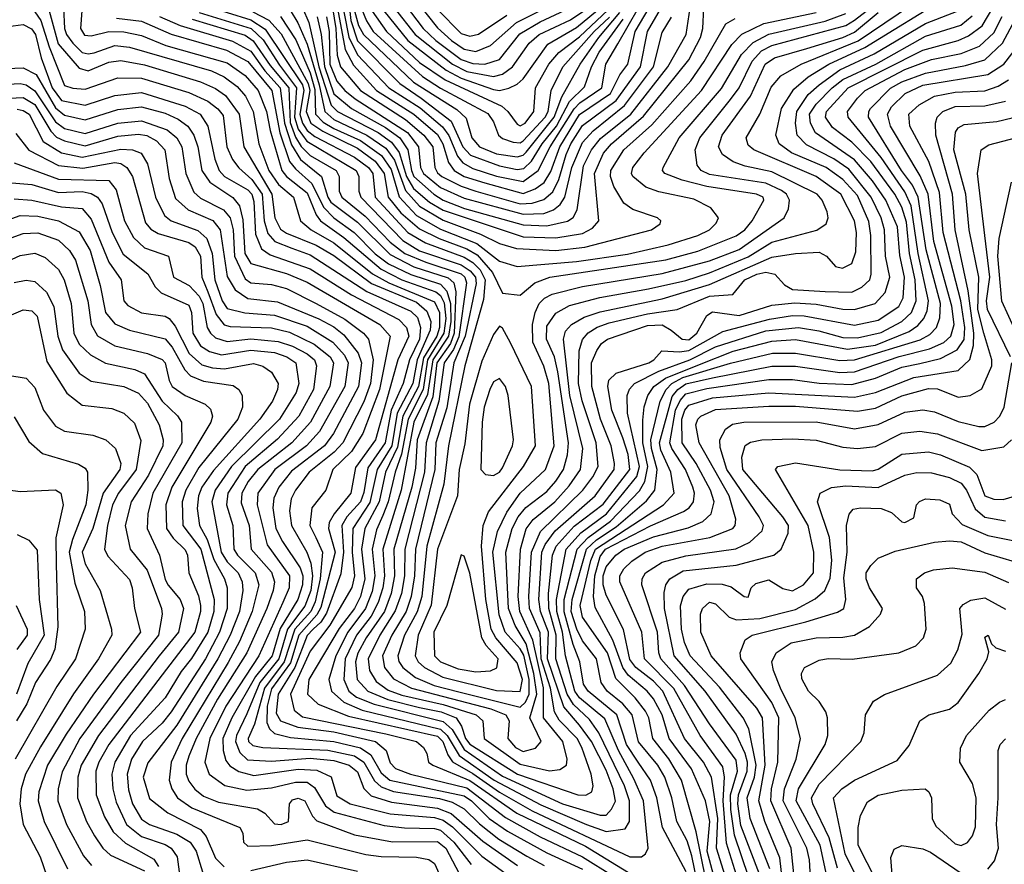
# Model space of a CAD drawing. Extents: x 501367 to 657802, y 482273 to 547541.
# Tile 290 of 656: x 590484 to 593811, y 501040 to 503895. Entities that reach past the tile are written whole.
import ezdxf

# ---------------------------------------------------------------- set-up
doc = ezdxf.new("R2010")
doc.units = 0

msp = doc.modelspace()

# ---------------------------------------------------------------- linework, layer by layer
at = {"layer": '0CON20XD'}
for points in [[(591588.5, 504015), (591602.4, 503892.4), (591625, 503823.1), (591768.6, 503678.6), (591839.8, 503629.8), (591942, 503552), (591980.6, 503465), (592007.1, 503437.1), (592105, 503400.5), (592165, 503388.4), (592187.6, 503392.4), (592212.9, 503417.1), (592249.3, 503475), (592297.7, 503535), (592341.5, 503618.5), (592392.1, 503667.9), (592415.6, 503735.6), (592441.5, 503785), (592523.1, 503896.9)], [(590955.8, 503905.8), (591025.5, 503875.5), (591202.3, 503822.3), (591265, 503788.9), (591311.8, 503721.9), (591363.7, 503665), (591378.3, 503545), (591401.6, 503471.6), (591432.2, 503422.2), (591502.9, 503365), (591524.3, 503295), (591535, 503277.8), (591625, 503210.5), (591735, 503101.2), (591815, 503059.6), (591931.8, 503021.8), (591950.2, 503005), (591957.9, 502975), (591952.2, 502835), (591939.7, 502800.3), (591893.2, 502735), (591879.9, 502620.1), (591827, 502475), (591821, 502379), (591808.3, 502315), (591747.7, 502105), (591749.6, 502015), (591739, 501955), (591715.8, 501895), (591654.1, 501805), (591626.2, 501753.8), (591618.2, 501725), (591623.8, 501665), (591660, 501625), (591727.1, 501597.1), (591835, 501570.4), (591908.1, 501555), (591958, 501535), (591977, 501507), (591989.8, 501465), (592005, 501446.4), (592165.2, 501345), (592369.2, 501275), (592396.1, 501273.9), (592416.5, 501285), (592421.8, 501305), (592414.8, 501345.2), (592383.5, 501435), (592366.8, 501465), (592306.8, 501526.9), (592290.5, 501555), (592277.7, 501635), (592246.1, 501735), (592242, 501822), (592206.3, 501905), (592203.5, 501945), (592212.9, 502095), (592243.1, 502165), (592386.7, 502305), (592420.5, 502349.5), (592438.5, 502385), (592431.6, 502465), (592383.7, 502606.3), (592371.8, 502665), (592374.5, 502775.5), (592385.8, 502814.2), (592404.1, 502835.9), (592434.6, 502855.4), (592475, 502870.6), (592605, 502901.2), (592704.9, 502915.1), (592815, 502960.7), (592893.5, 502966.5), (592933.8, 503015), (592975, 503034.9), (593005, 503041.6), (593034.8, 503035), (593068.1, 502998.1), (593095, 502983), (593205, 502976.4), (593295.7, 502974.3), (593329.5, 502990.5), (593356.1, 503015), (593361, 503035), (593359.9, 503165), (593352.8, 503212.8), (593315, 503300.9), (593265, 503354.9), (593208.4, 503395), (593091.7, 503445), (593050.2, 503475), (593038.3, 503505), (593057.6, 503595), (593100, 503660), (593147.9, 503702.1), (593218.3, 503745), (593339.3, 503800.7), (593622.6, 503975)], [(591105, 503944.3), (591265, 503894.6), (591313.1, 503863.1), (591438.7, 503675), (591443.3, 503655), (591430.2, 503575), (591439.3, 503545), (591455, 503519.9), (591480.4, 503500.4), (591615, 503430.2), (591662, 503395), (591677, 503375), (591684.6, 503295), (591795.6, 503175.6), (591855, 503140.6), (591985, 503092.5), (592015, 503074.2), (592039.1, 503049.1), (592056.7, 503015), (592051, 502949), (591987.4, 502725), (591932.2, 502455), (591917, 502325), (591859.8, 502115), (591842.5, 501945), (591826.7, 501893.3), (591784, 501815), (591761.2, 501745), (591765.1, 501725.1), (591777.9, 501705), (591821, 501671), (591884.7, 501645), (591967, 501623), (592175, 501571.7), (592192.4, 501587.6), (592205, 501615.1), (592205.7, 501665), (592186.6, 501746.6), (592175, 501768.4), (592124.4, 501825), (592103.7, 501883.7), (592082.7, 502095), (592098.7, 502165), (592129.3, 502230.7), (592175, 502294.1), (592260.4, 502375), (592289.6, 502455), (592271.1, 502665), (592255, 502723.8), (592217.1, 502805), (592215.9, 502865), (592224.9, 502905), (592239.3, 502935), (592256.8, 502953.2), (592282.5, 502967.5), (592385, 502992.7), (592655, 503037.1), (592815, 503079.9), (592915, 503118.4), (593066.9, 503225), (593081.7, 503255), (593084.8, 503285), (593075.2, 503305), (593057.9, 503317.8), (593005, 503342.8), (592815, 503372), (592786.6, 503385), (592773, 503403), (592766.3, 503455), (592781.7, 503495), (592885.2, 503624.8), (592915.3, 503664.7), (592958.2, 503755), (592990.7, 503789.3), (593025, 503808), (593275, 503875.5), (593305, 503892.7), (593412.3, 503977.7)], [(591550.3, 503970.3), (591583.7, 503793.7), (591611.1, 503741.1), (591689.5, 503655), (591815.2, 503575.2), (591895, 503506.9), (591913.9, 503475), (591932.3, 503412.3), (591951.2, 503385), (591985, 503365.3), (592055, 503342.9), (592185, 503307.3), (592225, 503322.8), (592255.5, 503344.5), (592278.5, 503381.5), (592308.3, 503465), (592375, 503574.6), (592480.3, 503645), (592511.9, 503708.1), (592538.7, 503745), (592563.9, 503855), (592611.1, 503935)], [(591562.8, 504002.8), (591595.9, 503835.9), (591625, 503775.6), (591730.8, 503665), (591836.4, 503596.4), (591912.5, 503532.5), (591933.2, 503503.2), (591962.9, 503433), (591981.2, 503411.2), (592015, 503392), (592095, 503366.1), (592185, 503348.2), (592235.2, 503384.8), (592275.9, 503465), (592356.7, 503593.3), (592376.1, 503613.9), (592451.2, 503665), (592464, 503745), (592505, 503813.1), (592574.1, 503935)], [(591066.1, 503896.1), (591245, 503842.2), (591273, 503823), (591329.6, 503739.6), (591392.6, 503665), (591397.4, 503547.4), (591415, 503497.2), (591435, 503465.8), (591465, 503436.1), (591552.8, 503385), (591563.5, 503365), (591563.5, 503315), (591572.5, 503295), (591650.8, 503230.8), (591735, 503143.1), (591785.2, 503105), (591855.6, 503075.6), (591975, 503035.4), (591988.1, 503025), (591993.6, 503005), (591967.1, 502822.9), (591949.7, 502780.3), (591917.5, 502735), (591899.9, 502605), (591856.9, 502465), (591851.9, 502365), (591785.1, 502105), (591784.1, 502015), (591773.5, 501955), (591752.9, 501897.1), (591700.1, 501815), (591661.6, 501735), (591665.9, 501695), (591688.4, 501658.4), (591729.2, 501629.2), (591775, 501612.1), (591915, 501580), (592026.4, 501545), (592048.6, 501525), (592053.2, 501465), (592175, 501378.2), (592273.8, 501356.2), (592309.3, 501360.7), (592331.5, 501375), (592334, 501396), (592319.2, 501455), (592253.1, 501535), (592253.5, 501636.5), (592217.2, 501797.2), (592173.8, 501895), (592168, 501945), (592175.8, 502105), (592195.5, 502174.5), (592218.4, 502205), (592291.9, 502265), (592340.7, 502319.3), (592378.6, 502375), (592386.3, 502445), (592342.9, 502625), (592320.7, 502815), (592328, 502842), (592347.8, 502865), (592390.6, 502889.4), (592445, 502907.7), (592655, 502951.8), (592815, 502999.6), (593025, 503092.3), (593105, 503104.7), (593185, 503108.8), (593210, 503095), (593240.4, 503060.4), (593264.5, 503054.5), (593295, 503070.4), (593309.4, 503110.6), (593311, 503175), (593304.6, 503215), (593258.1, 503305), (593175, 503364.6), (592963.8, 503455), (592945, 503470.5), (592938.4, 503495), (592985, 503575.4), (593023, 503667), (593055.3, 503705), (593124.2, 503745), (593316.5, 503823.5), (593497.3, 503945)], [(591714.1, 503925), (591795.3, 503825), (591924.6, 503724.6), (591975, 503696.7), (592085, 503658.7), (592105, 503655.6), (592136.2, 503663.8), (592165, 503677.4), (592184.7, 503695.3), (592267.7, 503812.3), (592365, 503868.7), (592455, 503943)], [(591786.2, 503945), (591847.1, 503865), (591889.7, 503825), (591975, 503760.7), (592015, 503746.6), (592055.7, 503744.3), (592105, 503759.8), (592173.5, 503846.5), (592242.4, 503887.6), (592344.1, 503935)], [(591829.7, 503949.7), (591895, 503867.2), (591943, 503825), (591985, 503794.9), (592025, 503787.8), (592075, 503807.9), (592162.8, 503885), (592295, 503952.2)], [(592446.6, 503493.4), (592548.8, 503575), (592674.1, 503735), (592735.2, 503845), (592752.5, 503957.5)], [(593741, 502835), (593720.8, 502915), (593724.9, 503025), (593691.9, 503185), (593680.8, 503305), (593640.4, 503455), (593645.7, 503514.3), (593655, 503529.7), (593675, 503541), (593785, 503551), (593836.9, 503563.1), (593876.5, 503583.5), (593925, 503627.5), (593983.5, 503725), (594067.2, 503942.8)], [(590535, 503921), (590555, 503892.4), (590582.8, 503802.8), (590635, 503672.8), (590663.2, 503663.2), (590705, 503660), (590815, 503698.2), (590895, 503697.5), (591055, 503649.1), (591119.1, 503619.1), (591153.4, 503593.4), (591171, 503571), (591183.3, 503465), (591202.2, 503422.2), (591223.7, 503393.7), (591268.2, 503355), (591302.5, 503305), (591309.7, 503215), (591321.9, 503171.9), (591345.6, 503145.6), (591402.7, 503122.7), (591465, 503100.5), (591656.5, 502976.5), (591805, 502910.2), (591827.7, 502887.7), (591838.5, 502855), (591834.1, 502815), (591800.3, 502745), (591779.9, 502665), (591739.1, 502575), (591718.8, 502465), (591659.6, 502380.4), (591646.3, 502296.3), (591634.7, 502265), (591589.3, 502215), (591571.8, 502185), (591578.1, 502095), (591568.4, 502021.5), (591520.8, 501889.2), (591501, 501859), (591475.3, 501835), (591455, 501813.9), (591413.8, 501705), (591357, 501615), (591350.7, 501550.7), (591365.4, 501525.4), (591423.4, 501503.4), (591545, 501487.6), (591685.9, 501455), (591722.4, 501425), (591735, 501382.8), (591753.9, 501363.9), (591804.6, 501344.6), (591995, 501299.1), (592125, 501198.6), (592242.6, 501132.6), (592385, 501065.3), (592490.2, 501000.2)], [(590583.2, 503925), (590613.2, 503813.2), (590685, 503731), (590715, 503722), (590785, 503751.1), (590825, 503757.3), (590905, 503742.7), (591095, 503684.4), (591145, 503662.3), (591178.6, 503638.6), (591225.7, 503575), (591240.9, 503465), (591336.1, 503305), (591345.4, 503225), (591365, 503187.2), (591385, 503172.9), (591485, 503132.9), (591545, 503097.3), (591672.9, 503002.9), (591825, 502940.2), (591859.6, 502909.6), (591872.4, 502875), (591870.7, 502845), (591827, 502745), (591812.5, 502665), (591759.6, 502565), (591741, 502455), (591691.2, 502375), (591666.6, 502263.4), (591609, 502175), (591606.8, 502095), (591615.1, 502015), (591605.6, 501975.6), (591531.3, 501848.7), (591465, 501760.4), (591398.5, 501615), (591411.6, 501561.6), (591439.1, 501539.1), (591721, 501481), (591824.6, 501455), (591848, 501435), (591859.6, 501415), (591865.4, 501385), (591879.2, 501375), (592005, 501323.6), (592163.5, 501213.5), (592395, 501101.3), (592625, 500960.4)], [(590631.6, 503935), (590634.6, 503865), (590642.1, 503845), (590662.6, 503815), (590695, 503783.8), (590715, 503779.2), (590735, 503782.7), (590805, 503807.9), (590855, 503802.3), (591131.7, 503721.7), (591175, 503702.1), (591219, 503669), (591246.4, 503636.4), (591273, 503585), (591291.4, 503475), (591325.9, 503385), (591358, 503338), (591408.4, 503295), (591432, 503215), (591468.1, 503185), (591545, 503140.5), (591676.3, 503036.3), (591730.8, 503005), (591885, 502941.3), (591902.4, 502905), (591902.1, 502855), (591893, 502825), (591847.6, 502752.4), (591831.7, 502655), (591778, 502555), (591759.8, 502450.2), (591719.8, 502365), (591698.2, 502265), (591649.5, 502175), (591638.6, 502105), (591650.3, 502005), (591635.6, 501945), (591615, 501904.9), (591562.9, 501837), (591461, 501665), (591455.6, 501615), (591491.6, 501581.6), (591595, 501540.5), (591895, 501473.3), (591913, 501455), (591929.9, 501409.9), (591946.4, 501386.4), (592015, 501347), (592105, 501283.7), (592215, 501221.2), (592545, 501065.2), (592585, 501065.9), (592597.9, 501075), (592607.4, 501095), (592591.8, 501255), (592559.4, 501329.4), (592506.7, 501425), (592461.3, 501531.3), (592375, 501602.4), (592359.8, 501625), (592328, 501745), (592318.3, 501825), (592299.1, 501895), (592297.3, 501935), (592330.6, 502105), (592379.9, 502160.1), (592466.9, 502225), (592568.7, 502351.3), (592577.5, 502385), (592537.8, 502565), (592536.7, 502625), (592544.4, 502645.6), (592561, 502665), (592643, 502707), (592748, 502745), (592835, 502788.9), (593005, 502842.8), (593115, 502854.5), (593183.6, 502843.6), (593265, 502820.7), (593315, 502819.4), (593395, 502837.1), (593464.8, 502875.2), (593496.8, 502905), (593513.2, 502945), (593509.2, 503015), (593489.9, 503105), (593480, 503210), (593465, 503261.5), (593440.8, 503305), (593359.3, 503415), (593295, 503480.9), (593230.3, 503530.3), (593206.8, 503565), (593209.5, 503585), (593283.1, 503665), (593535, 503792.2), (593655, 503824), (593690.2, 503839.8), (593735.4, 503874.6), (593772.4, 503935)], [(590693.3, 503925), (590689.2, 503865), (590702.9, 503843), (590725, 503840.6), (590785, 503855.4), (590835, 503854), (590895, 503840.9), (590977.9, 503807.9), (591185, 503749.2), (591245, 503706.6), (591289, 503655), (591317, 503585), (591330, 503520), (591369.1, 503385), (591385.7, 503365), (591455, 503309.7), (591485.1, 503235.1), (591500.4, 503215), (591578.8, 503158.8), (591705, 503051.8), (591775, 503015.5), (591889.4, 502975), (591905, 502962.9), (591917.9, 502937.9), (591923.3, 502885), (591917.1, 502835), (591862.1, 502745), (591847.3, 502645), (591796, 502545), (591773.9, 502426.1), (591752.6, 502365), (591729, 502265), (591710.5, 502219.5), (591689.3, 502170.7), (591674.4, 502105), (591683.2, 502015), (591675, 501961.9), (591652.6, 501905), (591592.4, 501825), (591551.4, 501745), (591528.5, 501665), (591537.6, 501625), (591578.4, 501588.4), (591641.3, 501561.3), (591905, 501497.2), (591928.5, 501475), (591968.4, 501408.4), (592086.4, 501325), (592245, 501240.7), (592399, 501175), (592465, 501150.5), (592529.7, 501160.3), (592543.7, 501185), (592544.2, 501255), (592526.8, 501305), (592440.9, 501485), (592409.4, 501529.4), (592355, 501580.7), (592333.8, 501615), (592295.2, 501735), (592296.6, 501815), (592271.7, 501905), (592271, 501955), (592284.3, 502085), (592296.3, 502115), (592357.4, 502182.6), (592455, 502257.6), (592544.9, 502375), (592539.8, 502425), (592521.9, 502481.9), (592484.1, 502575), (592471, 502655), (592474.1, 502675.9), (592499.7, 502700.3), (592609.6, 502735), (592626.7, 502745), (592653.9, 502776.1), (592712.6, 502772.6), (592745, 502777.2), (592859.2, 502840.8), (593017.4, 502882.6), (593095, 502894.9), (593134.1, 502894.1), (593305, 502862.3), (593385, 502879.6), (593454, 502925), (593468.9, 502955), (593473.8, 503025), (593457.3, 503097.3), (593450.2, 503195), (593410.2, 503285), (593365, 503350.6), (593305, 503421.4), (593172.9, 503512.9), (593155.7, 503545), (593152.8, 503575), (593175, 503609.3), (593228.7, 503665), (593265, 503692.9), (593377, 503745), (593545, 503838.7), (593663.9, 503876.1), (593701.9, 503908.1)], [(590810.5, 503900.5), (590895, 503890.1), (590995.7, 503845.7), (591182.1, 503792.1), (591255, 503753), (591336, 503655), (591362.5, 503512.5), (591395.8, 503415.8), (591415, 503390.3), (591471.1, 503341.1), (591510.7, 503260.7), (591545, 503225.1), (591614.3, 503175), (591685, 503103.1), (591730, 503069.9), (591805, 503033.4), (591905, 503000.8), (591926.7, 502976.7), (591939.7, 502935), (591940.4, 502875), (591932.3, 502825), (591879.1, 502745), (591861.5, 502628.5), (591814.9, 502535), (591772.6, 502305), (591710.9, 502105), (591715.8, 502015), (591710.3, 501975), (591695.4, 501925), (591670.8, 501879.2), (591621.8, 501815), (591583.5, 501735), (591578.4, 501665), (591595.4, 501625), (591621.6, 501605), (591681.2, 501581.2), (591915, 501522.7), (591945, 501495.6), (591985, 501427.8), (592115, 501337.9), (592317.6, 501245), (592445, 501205.8), (592465, 501206.3), (592483.9, 501226.1), (592496.4, 501253.6), (592489, 501295), (592465, 501357.8), (592415.9, 501455), (592375, 501510.4), (592322.5, 501572.5), (592267.4, 501735), (592270.7, 501825), (592243.9, 501895), (592238, 501935), (592248.3, 502095), (592259.4, 502120.6), (592293.1, 502166.9), (592427.7, 502285), (592492.1, 502375), (592494, 502395), (592482.6, 502455), (592446.2, 502545), (592416.8, 502655), (592416.1, 502735), (592433.3, 502776.7), (592449.8, 502800.2), (592470, 502815), (592605, 502861.2), (592655, 502863.3), (592684.8, 502845), (592722.1, 502815), (592745, 502813.1), (592771.3, 502835), (592805, 502895.3), (592825, 502907.9), (592915, 502894.5), (593025, 502930.3), (593102.5, 502937.4), (593175, 502933.6), (593265, 502916.2), (593305, 502914.9), (593374.4, 502935.6), (593407.7, 502972.3), (593424, 503025), (593409.5, 503095), (593406.3, 503185), (593394.9, 503225), (593360.8, 503295), (593285, 503390), (593234.4, 503424.4), (593142, 503472), (593110.7, 503505), (593105.1, 503545), (593109.9, 503585), (593148.5, 503641.5), (593185, 503674.9), (593254.6, 503725.4), (593370.6, 503779.4), (593545, 503882), (593655, 503924.3)], [(591089.5, 503919.5), (591265.4, 503865.4), (591306.5, 503826.5), (591361.3, 503741.3), (591418.9, 503665), (591412.1, 503565), (591424.9, 503525), (591454, 503484), (591620.7, 503385), (591629.9, 503365), (591629.9, 503315), (591636.4, 503295), (591778.3, 503148.3), (591835, 503113.7), (591975.8, 503065.8), (592005.9, 503045.9), (592024.3, 503025), (592026.6, 503003.4), (591988.7, 502825), (591950.6, 502735), (591926.8, 502583.2), (591889.6, 502465), (591886.3, 502375), (591821.5, 502105), (591817.7, 502015), (591806.4, 501945), (591789.6, 501895), (591741.1, 501815), (591709.3, 501745), (591716.2, 501705), (591746.7, 501666.7), (591807.1, 501635), (592075.7, 501565.7), (592126.5, 501545), (592137.4, 501525), (592133.3, 501465), (592159.2, 501435), (592185, 501421.2), (592227, 501433), (592245.2, 501455), (592207.2, 501535), (592230.7, 501615), (592220.9, 501685), (592195, 501784.8), (592157.9, 501847.8), (592134.8, 501904.8), (592126.7, 502095), (592147.8, 502175), (592168, 502215), (592194.1, 502245.9), (592265, 502300.3), (592294.9, 502335.1), (592321.7, 502375), (592335, 502424.3), (592338.4, 502465), (592301.7, 502705), (592290.3, 502755), (592264.1, 502815), (592265, 502858.5), (592295, 502903), (592341.6, 502928.4), (592444.3, 502955.7), (592608.6, 502985), (592735, 503013.5), (592815, 503039.1), (592945, 503093.2), (593025, 503143.1), (593177.1, 503182.9), (593208.5, 503205), (593215.9, 503225), (593211.8, 503245), (593194.7, 503285), (593177.8, 503305), (593025, 503380.5), (592935, 503399.7), (592894.6, 503414.6), (592858.7, 503438.7), (592845.2, 503465), (592857.4, 503505), (592953.3, 503636.7), (593003.1, 503745), (593034.4, 503765.6), (593143.1, 503796.9), (593265, 503834.4), (593305, 503853.1), (593385, 503919.1)], [(591271.5, 503921.5), (591325, 503893.6), (591366.6, 503846.6), (591458.8, 503678.8)], [(591365, 503905.7), (591416.2, 503826.2), (591465, 503715.4), (591481.4, 503658.6), (591483.6, 503575), (591508.8, 503548.8), (591545, 503527.2), (591635, 503486.6), (591706.1, 503436.1), (591738.8, 503388.8), (591765.6, 503295.6), (591825, 503233.1), (591905, 503187), (592028.7, 503138.7), (592105, 503078.8), (592165, 503061), (592365, 503077.4), (592538, 503102), (592675, 503133.5), (592774.6, 503165), (592814.6, 503185), (592836.7, 503206.7), (592845.4, 503225), (592818.8, 503258.8), (592761.4, 503288.6), (592643.4, 503313.4), (592599, 503329), (592555.7, 503365), (592550.4, 503375), (592555.2, 503395), (592593.9, 503445), (592787.3, 503655), (592889.6, 503810.4), (592923.6, 503846.4), (592998.3, 503881.7), (593175, 503919.1)], [(591397.5, 503927.5), (591423.9, 503883.9), (591455, 503811.9), (591495.2, 503674.8), (591514.6, 503584.6), (591545, 503557.3), (591656.2, 503505), (591720.7, 503460.7), (591749.8, 503419.8), (591787.2, 503317.2), (591835, 503264.7), (591915, 503216.9), (592040.4, 503170.4), (592105, 503138.6), (592161.9, 503121.9), (592294.9, 503114.9), (592393.5, 503126.5), (592618, 503185), (592647.5, 503205), (592650, 503215), (592638.6, 503225), (592555, 503253.6), (592524.5, 503274.5), (592491, 503331), (592480.2, 503365), (592481.2, 503385), (592525.2, 503455), (592620.1, 503539.9), (592751.4, 503688.6), (592796.7, 503753.3), (592869.5, 503880.5), (592901.4, 503898.6)], [(591439.3, 503935), (591461.1, 503885), (591494.9, 503735), (591536.4, 503606.4), (591557.4, 503585), (591695, 503513.5), (591740.4, 503480.4), (591766, 503446), (591790.8, 503365), (591814.3, 503324.3), (591868.4, 503278.4), (591915, 503250.5), (592185, 503161.1), (592295, 503157), (592385, 503171.6), (592419.6, 503190.4), (592441.1, 503215), (592425.8, 503375), (592456.4, 503443.6)], [(591458.8, 503678.8), (591463.9, 503655), (591451.7, 503585), (591467.5, 503545), (591507.5, 503517.5), (591625, 503460.6), (591685, 503416.3), (591715.7, 503375), (591728.2, 503295), (591771.5, 503241.5), (591835, 503187.6), (591900.8, 503155), (591995, 503120.4), (592029.6, 503099.7), (592080.7, 503040.7), (592115, 502970.6), (592175, 502963.3), (592224.6, 503005.4), (592275, 503024.6), (592667.3, 503082.7), (592775, 503111.9), (592905, 503164), (592933.5, 503185), (592958.7, 503215), (592998, 503285), (592995.4, 503295), (592972.9, 503305), (592805, 503331.4), (592722.5, 503352.5), (592663.2, 503375), (592655.9, 503385), (592657.6, 503395), (592712, 503495), (592855, 503662.4), (592922.6, 503777.4), (592962.2, 503817.8), (593015, 503845.7), (593205, 503890.3), (593275.2, 503915.2)], [(591488.4, 503905), (591502.1, 503845), (591513, 503737), (591545, 503643.9), (591604.7, 503594.7), (591720.2, 503530.2), (591768, 503495), (591795.1, 503455), (591807, 503385), (591815.7, 503365), (591882.7, 503305), (591914.8, 503285), (591986.6, 503256.6), (592185, 503201.1), (592265, 503197.9), (592335, 503213.6), (592354, 503226), (592367.6, 503252.4), (592388.7, 503401.3), (592415.4, 503455), (592446.6, 503493.4)], [(591520.3, 503905), (591529.3, 503855), (591531.2, 503745), (591555, 503686.8), (591582, 503655), (591617, 503627), (591793.6, 503513.6), (591830.7, 503465), (591838.1, 503395), (591848.1, 503375), (591905, 503328.1), (591985, 503291.8), (592185, 503237.3), (592255, 503240.1), (592287.5, 503252.5), (592309.5, 503270.5), (592325.3, 503294.7), (592349.1, 503395), (592385, 503479.4), (592421.1, 503518.9), (592527.8, 503605), (592624.9, 503735), (592655, 503851.8), (592686.2, 503903.8)], [(591540.3, 503935), (591551.4, 503865), (591556.1, 503775), (591568.1, 503735), (591635.4, 503655), (591787, 503557), (591849.2, 503505), (591879.2, 503465), (591886.6, 503395), (591895, 503377.3), (591910, 503365), (591975, 503331.9), (592025, 503315.1), (592175, 503272.4), (592214.8, 503275.2), (592255, 503286.6), (592285, 503312.9), (592304.9, 503355.1), (592330.5, 503439.5), (592345.6, 503475.6), (592385, 503537.2), (592498.8, 503621.2), (592581.8, 503735), (592604.5, 503855), (592649.3, 503930.7)], [(591614.9, 503925), (591628.8, 503875), (591645, 503844.4), (591814.1, 503684.1), (591960.8, 503590.8), (591992, 503562), (592011.8, 503495), (592036.8, 503465), (592095, 503441.1), (592165, 503431.1), (592185, 503436.7), (592195, 503446.8), (592289.9, 503565), (592315.5, 503634.5), (592377.3, 503745), (592440.5, 503835), (592511.2, 503918.8)], [(591637.7, 503935), (591655, 503890.4), (591677.5, 503855), (591845, 503702.7), (591905, 503663.4), (592065, 503577.8), (592085, 503549.6), (592101.6, 503505), (592115, 503493.5), (592150.8, 503480.8), (592175, 503478.7), (592185, 503484.9), (592258.7, 503565), (592269.2, 503585), (592279.1, 503655), (592319.2, 503735), (592424.4, 503855), (592476.6, 503903.4)], [(591675, 503923.5), (591723.3, 503855), (591835, 503750.6), (591921.3, 503691.3), (592112.3, 503602.3), (592132.8, 503585), (592165, 503541.7), (592175, 503536.2), (592191.2, 503545), (592220.7, 503585), (592226.6, 503665), (592271.6, 503745), (592305, 503783.9), (592375, 503836.4), (592471.6, 503928.5)], [(591748.9, 503935), (591819.8, 503845), (591945.9, 503745), (591995, 503719.6), (592085, 503702.9), (592115, 503710.5), (592148.5, 503735), (592204.8, 503815), (592238.8, 503845), (592345, 503894.3), (592390.4, 503925)], [(591895, 503928.7), (591975, 503847.6), (592005, 503839), (592034.3, 503845.7), (592129.9, 503910.1)], [(592735.5, 501015), (592655.4, 501165), (592637, 501265), (592615.1, 501325), (592573.3, 501385), (592534.3, 501445), (592501.8, 501545), (592404.8, 501625), (592388.8, 501648.8), (592376.4, 501725), (592353.3, 501783.3), (592323, 501893), (592323.1, 501935), (592367.5, 502105), (592404.8, 502145.2), (592480.5, 502199.5), (592578.1, 502301.9), (592596.4, 502333.6), (592605.7, 502384.3), (592589.8, 502465), (592589.1, 502540.9), (592593.6, 502586.4), (592605.8, 502625), (592626.3, 502655), (592666.3, 502683.7), (592780.3, 502729.8), (592895, 502774.2), (593025, 502808.1), (593105, 502813.8), (593280.9, 502780.9), (593375, 502794.9), (593488.8, 502841.2), (593518.5, 502861.5), (593538.6, 502885), (593549.7, 502910.3), (593554.1, 502945), (593519.4, 503105), (593496, 503266), (593475, 503313.3), (593395, 503428.5), (593283.3, 503565), (593281.2, 503585), (593315, 503629.1), (593340.8, 503655), (593475, 503726), (593565, 503760.6), (593665, 503780.2), (593727.2, 503805), (593775, 503850.7), (593804, 503906)], [(592456.4, 503443.6), (592483.3, 503475), (592591.8, 503568.2), (592745, 503759.4), (592784.6, 503835), (592791.9, 503865), (592795.1, 503935)], [(590445, 503872.3), (590495, 503879), (590524, 503864), (590536.5, 503845), (590556.4, 503766.4), (590593, 503665), (590625, 503621.3), (590705, 503606.2), (590805, 503638.9), (590895, 503649.1), (591042.9, 503602.9), (591093.9, 503575), (591119.6, 503535), (591143, 503423), (591157.6, 503385), (591176, 503365), (591255, 503320.1), (591268.2, 503305), (591275, 503280), (591279.9, 503169.9), (591300.2, 503120.2), (591329.9, 503099.9), (591465, 503052.3), (591605.1, 502965.1), (591765, 502881.4), (591790.8, 502855), (591798.7, 502825), (591761.3, 502745), (591686.1, 502475), (591618.3, 502381.7), (591602.8, 502295), (591546, 502225), (591529, 502195), (591527, 502175), (591549.1, 502095), (591501.5, 501908.5), (591487.1, 501882.9), (591426.8, 501815), (591398.4, 501721.6), (591335, 501633.6), (591319.5, 501575), (591318.9, 501518.9), (591328.1, 501498.1), (591345, 501481.9), (591398.7, 501468.7), (591545, 501455.7), (591635, 501434.2), (591669.7, 501409.7), (591705, 501348.9), (591734.8, 501325), (591985, 501271.4), (592009.9, 501255), (592070.4, 501195), (592131.9, 501151.9), (592265, 501078.8), (592385, 501023.2)], [(592773.8, 500975), (592755, 501069.2), (592739.2, 501119.2), (592704.6, 501185), (592687.5, 501265), (592664.1, 501335), (592640, 501375), (592575, 501454.4), (592553.1, 501545), (592522.1, 501582.1), (592469.1, 501625), (592448.5, 501655), (592432.4, 501735), (592385, 501795.5), (592366.6, 501835), (592347.4, 501895), (592350.1, 501935), (592399.3, 502105), (592432.9, 502137.1), (592499.2, 502180.8), (592601.2, 502268.8), (592629.9, 502305), (592638.2, 502375), (592618.1, 502445), (592616.2, 502475), (592647.8, 502605), (592668, 502645), (592686.9, 502665), (592724.4, 502685.6), (592885, 502733.4), (593027.3, 502767.3), (593105, 502767.8), (593255, 502743.3), (593305, 502745.5), (593526.9, 502813.1), (593559.1, 502830.9), (593581.8, 502855), (593593, 502887), (593594.7, 502935), (593546.6, 503116.6), (593519.9, 503295), (593500.9, 503335), (593463.5, 503385), (593352.3, 503565), (593352.4, 503585), (593359, 503595), (593426.3, 503663.7), (593465, 503684.7), (593545, 503714.5), (593679.9, 503740.1), (593745, 503758.6), (593804.6, 503815), (593847.6, 503895)], [(592818.6, 500905), (592770, 501150), (592720, 501325), (592676.8, 501396.8), (592622.9, 501465), (592609.1, 501535), (592597.9, 501557.9), (592563.1, 501603.1), (592498.5, 501668.5), (592469.8, 501755), (592385.9, 501875.9), (592377.5, 501915), (592413, 502067), (592429.3, 502105), (592659.3, 502255), (592695.1, 502294.9), (592684, 502366), (592650.4, 502440.4), (592645.1, 502465), (592688.8, 502621.2), (592707, 502645), (592735, 502664.6), (592825, 502684.8), (593025, 502724.2), (593105, 502723.3), (593255, 502702.7), (593305, 502704.5), (593455, 502756.4), (593557.6, 502782.4), (593606, 502804), (593630.5, 502825), (593641.1, 502865), (593633.8, 502926.2), (593572.9, 503145), (593553, 503305), (593526.8, 503366.8), (593426, 503535), (593416.1, 503575), (593429.7, 503600.3), (593476.1, 503645), (593535, 503673.3), (593755, 503709.6), (593808.7, 503745), (593855.4, 503804.6)], [(590382.8, 503727.2), (590495, 503731.8), (590539, 503709), (590605, 503597.3), (590635, 503571.6), (590705, 503556.3), (590815, 503591.1), (590895, 503600.4), (590975, 503578.6), (591018.9, 503558.9), (591051.2, 503535), (591071.6, 503505), (591085.9, 503465), (591099.6, 503385), (591125.8, 503345.8), (591204.1, 503294.1), (591226.2, 503266.2), (591238.1, 503218.1), (591244, 503105), (591265, 503070.2), (591385, 503037), (591455, 503008.1), (591700, 502865), (591735.2, 502825), (591699.6, 502645), (591643.4, 502496.6), (591604.3, 502435), (591541.5, 502375), (591517.5, 502305), (591470.3, 502245), (591464.5, 502185), (591484.5, 502145), (591506.4, 502095), (591499, 502005), (591482.4, 501927.6), (591467.1, 501895), (591412.9, 501835), (591377.7, 501725), (591310.7, 501635), (591276.7, 501513.3), (591255.2, 501465), (591256.6, 501455), (591271.6, 501441.6), (591305.3, 501435.3), (591525, 501426), (591615, 501407), (591646.2, 501385), (591682.6, 501322.6), (591705, 501302.3), (591746.4, 501286.4), (591902, 501262), (591945, 501249.8), (591985, 501227.6), (592036.9, 501176.9), (592103.2, 501125), (592197.6, 501067.6), (592256.2, 501036.2)], [(590445, 503677.2), (590485, 503679.3), (590505, 503674.9), (590535, 503654.6), (590605, 503549.8), (590635, 503527.5), (590705, 503509.7), (590815, 503545.1), (590895, 503553.3), (590982.3, 503522.3), (591015, 503495.2), (591031.3, 503465), (591044.9, 503374.9), (591072, 503312), (591095, 503291.5), (591172.3, 503252.3), (591195, 503225.2), (591204.9, 503184.9), (591209.8, 503095), (591245, 503018.8), (591265, 503004.9), (591335, 502999.9), (591385, 502985.9), (591485, 502935.6), (591582.4, 502882.4), (591645, 502835.2), (591662.2, 502815), (591678.1, 502745), (591668.8, 502665), (591646.7, 502603.3), (591575.1, 502465), (591546.7, 502433.3), (591461.7, 502365), (591415.2, 502305), (591401.2, 502275), (591395.5, 502235), (591401.7, 502185), (591454.1, 502095), (591467.5, 502057.5), (591473.1, 502015), (591467.4, 501965), (591447.5, 501912.5), (591388.9, 501835), (591359.1, 501735), (591295.3, 501654.7), (591251.6, 501548.4), (591215.7, 501475), (591212.5, 501455), (591227.8, 501417.7), (591253.2, 501393.2), (591335, 501388.7), (591465, 501398.7), (591545, 501391.2), (591597.1, 501375), (591625, 501353.2), (591646.2, 501296.2), (591671.7, 501271.7), (591740.3, 501250.3), (591895, 501230.1), (591941.5, 501211.5), (592048.3, 501118.3), (592165.9, 501035.9)], [(592848.6, 500928.6), (592806.8, 501085), (592815.4, 501185), (592800.9, 501255), (592753.2, 501363.2), (592677.8, 501465), (592654.2, 501545), (592625, 501599), (592604.2, 501625), (592539.7, 501679.7), (592521.5, 501705), (592488.2, 501798.2), (592428.2, 501908.2), (592422.7, 501945), (592427.4, 502015), (592445, 502080.2), (592463.2, 502105), (592615, 502184), (592727, 502233), (592745.7, 502245), (592761, 502265), (592764, 502295), (592758.1, 502315), (592733.4, 502375), (592687.3, 502445), (592680.8, 502465), (592699.5, 502575), (592715, 502607.6), (592735, 502630.4), (592805, 502648.5), (593015, 502679.1), (593095, 502678.7), (593185, 502666.6), (593295, 502661.9), (593375, 502683.1), (593465, 502720), (593525, 502733.2), (593595, 502750.2), (593651.6, 502778.4), (593675, 502814.2), (593677.5, 502855), (593663.7, 502945), (593604.3, 503175), (593591.2, 503311.2), (593555.3, 503415.3), (593491.6, 503535), (593487.6, 503575), (593522.6, 503607.4), (593575, 503636.1), (593645, 503649.7), (593745, 503654.6), (593789.6, 503670.4), (593825, 503691.2)], [(590425, 503628), (590495, 503632.1), (590535, 503608.5), (590588.3, 503518.3), (590608.3, 503498.3), (590635, 503484.9), (590705, 503468), (590815, 503500.7), (590885, 503507.9), (590913.1, 503503.1), (590945.7, 503485), (590974, 503455), (590988.2, 503358.2), (591010.1, 503290.1), (591052.7, 503252.7), (591136.1, 503216.1), (591161.3, 503185), (591185, 503026.5), (591211.3, 502981.3), (591255, 502952), (591355, 502941), (591494.3, 502884.3), (591545, 502856.3), (591579.4, 502829.4), (591627.6, 502767.6), (591638.7, 502735), (591628.9, 502655), (591544.3, 502495.7), (591513.1, 502455), (591401.5, 502368.5), (591359.7, 502315), (591342.4, 502277.6), (591339, 502245), (591348.7, 502175), (591371.2, 502131.2), (591431.8, 502041.8), (591440.3, 502015), (591439.7, 501985), (591423.6, 501935), (591363.3, 501836.7), (591336.2, 501745), (591279.9, 501675), (591200.2, 501535), (591170, 501465), (591170.8, 501425), (591180.4, 501390.4), (591193.1, 501373.1), (591223.7, 501353.7), (591275, 501340.8), (591425, 501362.1), (591488.2, 501358.2), (591536.3, 501336.3), (591555, 501271.8), (591600.6, 501245), (591735, 501211.2), (591885, 501198.5), (591915, 501189.6), (591946.5, 501166.5), (592045, 501067.1), (592135, 501001.9)], [(592791.5, 502198.5), (592820.2, 502225), (592829.8, 502265), (592818.1, 502305), (592769.3, 502395), (592722.3, 502465), (592720.5, 502545), (592731.3, 502575), (592745, 502592.5), (592825, 502616.4), (593015, 502633.7), (593305, 502618.8), (593375, 502634.9), (593505, 502685.8), (593655, 502709), (593693.8, 502746.2), (593706.9, 502793.1), (593708, 502835), (593688.5, 502978.5), (593644.7, 503185), (593636, 503305), (593579.2, 503505), (593577.7, 503545), (593584.2, 503565), (593602.9, 503585), (593645, 503601.7), (593745, 503603.9), (593815, 503619.8)], [(590475, 503592.1), (590495, 503588), (590515.2, 503575), (590563, 503483.1), (590625, 503444.9), (590695, 503430.5), (590825, 503457.2), (590864.6, 503454.6), (590893.5, 503443.5), (590915, 503407.3), (590942.1, 503295), (590972.6, 503232.6), (590995, 503214.5), (591085, 503181.9), (591115.4, 503155), (591133.4, 503105), (591142.9, 503015), (591167.7, 502945), (591185, 502919.1), (591244.5, 502904.5), (591345, 502896.2), (591455, 502859.1), (591542.2, 502805), (591580.8, 502760.8), (591593.1, 502735), (591581.9, 502655), (591496.6, 502503.4), (591452.4, 502455), (591346.1, 502375), (591288.2, 502295), (591285.7, 502255), (591319.6, 502119.6), (591395.1, 502015), (591394.6, 501975), (591372.6, 501925), (591291.9, 501745), (591179.8, 501575), (591125.6, 501465), (591109.5, 501385), (591123.3, 501345), (591176.6, 501306.6), (591250.7, 501290.7), (591335, 501299), (591415, 501318.2), (591455, 501318), (591479.9, 501299.9), (591517.4, 501237.4), (591546.2, 501216.2), (591715, 501171.6), (591783.6, 501163.6), (591885, 501161.6), (591905, 501156), (591950.8, 501115), (592008.9, 501039)], [(590470.2, 503510.2), (590514.1, 503454.1), (590615, 503401.6), (590696.5, 503393.5), (590805, 503412.2), (590825, 503409), (590845.6, 503395.6), (590864.2, 503365), (590908.2, 503208.2), (590927.1, 503187.1), (590951.7, 503171.7), (591055, 503142), (591076.8, 503126.8), (591095, 503095.5), (591098.9, 503025), (591119.8, 502975), (591148, 502898), (591175, 502863.1), (591195, 502857.8), (591335, 502853.8), (591395, 502839.2), (591478.6, 502798.6), (591532.7, 502755), (591544.3, 502735), (591531.4, 502655), (591466.2, 502535), (591403, 502465), (591288.3, 502375), (591255.5, 502334.5), (591234.6, 502295), (591231.9, 502261.9), (591259.3, 502185), (591265.2, 502105), (591335, 502028), (591344.3, 501995), (591340.3, 501965), (591319.2, 501905), (591251.4, 501755)], [(593745.1, 503164.9), (593720.6, 503375), (593732.8, 503455), (593758.1, 503471.9), (593875, 503501.7)], [(590465, 503411.3), (590615, 503355.8), (590785, 503351.8), (590809.5, 503319.5), (590838, 503215), (590868.6, 503158.6), (590905, 503123.6), (590986.5, 503095), (591003.2, 503025), (591056.2, 502996.2), (591089.8, 502959.8), (591102.3, 502935), (591117.5, 502855), (591128, 502835), (591145, 502819.8), (591185, 502807.5), (591265, 502815.9), (591357.5, 502807.5), (591405, 502791.3), (591455.2, 502765.2), (591479.8, 502745), (591487, 502725), (591476.6, 502645), (591427.3, 502555), (591355, 502476.6), (591245, 502385.1), (591187.3, 502295), (591182.6, 502255), (591203.7, 502185), (591207.4, 502105), (591220, 502085), (591279.7, 502025), (591291.3, 501985), (591269.2, 501895), (591226.5, 501793.5), (591188.1, 501721.9), (591033, 501465), (590994.9, 501385), (590989, 501325), (590997.5, 501295), (591016.5, 501265), (591065, 501231.4), (591228, 501165), (591238, 501145), (591240, 501115), (591255, 501101.8), (591335, 501103.8), (591455, 501122.8), (591652.7, 501072.7), (591705, 501066), (591824.6, 501064.6), (591866.2, 501056.1), (591885, 501042.7), (591911, 500985)], [(590456.8, 503343.2), (590525, 503337.7), (590615, 503310.8), (590695, 503314.5), (590725, 503307.9), (590746.5, 503295), (590762, 503272), (590795.7, 503175), (590832.7, 503102.7), (590916.1, 503036.1), (590941.5, 502991.5), (590961.1, 502971.1), (591055, 502930), (591064.5, 502905), (591068.4, 502835), (591095, 502792.8), (591125, 502773.5), (591165, 502762.3), (591265, 502777.5), (591345, 502769.6), (591386.2, 502755), (591416.8, 502735), (591427, 502665), (591417.8, 502635), (591362, 502545), (591199.7, 502385), (591143.9, 502305), (591132.5, 502265), (591164.8, 502094.8), (591185, 502061.9), (591221.9, 502025), (591235.7, 501995), (591238.1, 501965), (591226, 501895), (591195.3, 501814.7), (591153.6, 501735), (591015, 501510.9), (590916.4, 501383.6), (590900.5, 501335), (590922, 501262), (590984, 501214), (591095, 501157.4), (591113.6, 501133.6), (591145, 501060.3), (591175, 501031.2)], [(593850.2, 502840.2), (593802.9, 502942.9), (593789.2, 503095), (593793.3, 503155), (593834.5, 503345.5)], [(590465, 503289.6), (590524.8, 503285.2), (590625, 503262.4), (590695, 503257.1), (590725, 503220.3), (590784.9, 503074.9), (590826.5, 503015), (590835.3, 502945), (590848.7, 502928.7), (590895, 502904.4), (590975, 502892.2), (590988.4, 502885), (591008.8, 502858.8), (591056.3, 502766.3), (591098.8, 502728.8), (591135, 502718), (591175.1, 502714.9), (591273.2, 502733.2), (591305, 502724), (591334, 502704), (591356.9, 502665), (591355.2, 502645), (591337.6, 502605), (591295.1, 502544.9), (591138.6, 502371.4), (591099.6, 502315), (591087.8, 502285), (591083.1, 502243.1), (591091.7, 502185), (591117.4, 502137.4), (591140, 502070), (591175.7, 502005), (591185.1, 501975), (591184.5, 501905), (591159.1, 501825), (591111.5, 501735), (590995.1, 501554.9), (590965, 501517.7), (590898.7, 501455), (590861.4, 501395), (590846.6, 501345), (590851.7, 501291.7), (590864.7, 501244.7), (590895, 501193.1), (590921.8, 501175), (591015, 501141.8), (591059.4, 501115), (591079.7, 501085), (591100.8, 501015)], [(590445, 503218.7), (590485, 503232.5), (590545, 503231.3), (590615, 503215.4), (590685, 503177.5), (590721.5, 503115), (590756, 502996), (590774, 502905), (590805, 502866.8), (590855, 502845.2), (590975, 502816.3), (590998.4, 502788.4), (591041.4, 502711.4), (591061, 502691), (591105, 502673.2), (591205, 502658.5), (591224.6, 502645), (591234.8, 502624.8), (591237, 502585), (591221.1, 502545), (591088.4, 502381.6), (591044.9, 502305.1), (591032.5, 502265), (591035.1, 502185), (591095.1, 502105), (591140.2, 501935), (591139.8, 501895), (591119, 501825), (591064, 501736), (591028.7, 501691.3), (590975, 501603.2), (590857.8, 501475), (590804.6, 501385), (590794.9, 501344.9), (590798.6, 501295), (590810, 501250), (590844.9, 501175), (590895, 501134.1), (590975, 501107.5), (590995.7, 501095), (591016, 501065), (591023, 501015)], [(590455, 503157.7), (590495, 503171.8), (590545, 503174.5), (590615, 503150), (590652.4, 503115), (590672, 503082), (590713.6, 502945), (590725.2, 502865), (590746.5, 502826.5), (590805, 502792.1), (590915, 502766.8), (590965, 502746.5), (590975.2, 502735), (590988.1, 502675), (590998.8, 502655), (591043.1, 502625), (591110, 502595), (591128.6, 502578.6), (591134.7, 502555), (591129.7, 502535), (590997.9, 502315), (590977.3, 502255), (590980.2, 502175), (591002.2, 502142.2), (591042.5, 502102.5), (591051, 502085), (591055.2, 502025), (591088, 501948), (591094.9, 501915), (591094.9, 501895), (591075.1, 501825), (590784.6, 501445.4), (590751.2, 501385), (590741.4, 501355), (590742, 501275), (590770.4, 501200.4), (590799.8, 501149.8), (590841.1, 501111.1), (590937.4, 501057.4), (590953, 501033)], [(593831.7, 502755), (593753.7, 502915), (593750.9, 502945), (593762, 503025), (593745.1, 503164.9)], [(590415, 503066.6), (590485, 503097.6), (590535, 503105.6), (590569.2, 503090.8), (590615, 503050.7), (590633.3, 503015), (590657.8, 502935), (590666.9, 502835), (590685, 502798.1), (590722.4, 502762.4), (590773.4, 502733.4), (590872.3, 502712.3), (590905, 502698.3), (590965, 502605.9), (591016.4, 502556.4), (591030, 502535), (591030.9, 502465), (590933.8, 502295), (590916.1, 502225), (590914.5, 502175), (590956.5, 502085), (590975, 502003.2), (590985, 501983.2), (591025.6, 501935.6), (591037.5, 501905), (591019.9, 501825), (590954.9, 501745.1), (590750.4, 501475), (590691.3, 501375), (590680.4, 501335), (590679.1, 501265), (590709.5, 501185), (590735.8, 501135.8), (590765, 501094.2), (590790.6, 501070.6), (590905, 501017.8)], [(590465, 503006.7), (590505, 503014.8), (590535, 503009.8), (590574.4, 502974.4), (590599, 502925), (590611.9, 502825), (590628.4, 502778.4), (590685, 502699.7), (590725, 502672.5), (590835, 502655.2), (590885, 502633), (590915, 502599), (590954.5, 502525), (590968.8, 502475), (590967.8, 502455), (590918.6, 502355), (590860.3, 502265), (590840, 502185), (590856.5, 502105), (590914.7, 502034.7), (590962.7, 501905), (590964.8, 501885), (590953, 501815), (590825.3, 501654.7), (590687.1, 501465), (590627.5, 501352.5), (590613.9, 501295), (590612.5, 501255), (590641.5, 501175), (590699.3, 501069.3), (590726.4, 501036.4)], [(590355, 502854), (590495, 502914.1), (590525, 502911.3), (590542.9, 502892.9), (590575, 502739.1), (590642.6, 502632.6), (590695, 502592.4), (590795, 502580.2), (590835.5, 502565), (590871.5, 502531.5), (590892.5, 502472.5), (590877.4, 502375), (590817.9, 502295), (590796.9, 502255), (590780.1, 502185), (590769.8, 502105), (590781.4, 502081.4), (590855, 502002.9), (590864.1, 501975), (590871.2, 501905), (590891.9, 501825), (590733.2, 501615), (590640.5, 501479.5), (590577.8, 501375), (590547.7, 501285), (590545.5, 501255), (590565.8, 501185), (590644.6, 501024.6)], [(592175, 501623.8), (592182.3, 501665), (592165, 501720.8), (592092.1, 501805), (592077.1, 501835), (592059, 501935), (592043.7, 502115), (592049.2, 502185), (592068.2, 502231.8), (592186.3, 502385), (592227, 502455), (592212.6, 502655), (592142.3, 502802.3), (592115, 502852.5), (592105, 502858.6), (592085, 502831.1), (592045, 502740.4), (592003.8, 502595), (591988.3, 502461.7), (591969, 502375), (591962.7, 502285), (591895.4, 502105), (591874.3, 501915.7), (591830.6, 501815), (591820.2, 501745), (591830, 501725), (591851.2, 501705), (591913, 501673), (592095, 501628.1), (592175, 501623.8)], [(592911.4, 500985), (592871.9, 501111.9), (592860.5, 501255), (592865.1, 501335.1), (592859.5, 501369.5), (592782.8, 501475), (592693.8, 501633.8), (592594.9, 501735), (592585.4, 501825), (592511.8, 501995), (592511.7, 502015), (592525, 502039), (592551.9, 502065), (592596.9, 502095), (592655, 502115.3), (592815.3, 502144.7), (592893.3, 502175), (592901.6, 502185), (592903.8, 502206.2), (592881.1, 502285), (592779.8, 502465), (592768.5, 502525), (592774.8, 502545), (592785.8, 502555), (592835, 502577.5), (593015, 502588.5), (593105, 502588.4), (593315, 502571.4), (593375, 502582.1), (593465, 502623.2), (593555, 502648.4), (593585, 502647), (593655, 502618.9), (593695.6, 502624.4), (593735, 502647.3), (593768.1, 502725), (593768.8, 502745), (593741, 502835)], [(592947.8, 500995), (592898.5, 501138.5), (592886.2, 501225), (592885.4, 501275), (592908.9, 501355), (592905, 501392.5), (592815, 501515.2), (592730, 501645), (592649.9, 501735), (592643.3, 501755), (592638.7, 501825), (592585.6, 501985), (592587.4, 502005), (592598.6, 502025), (592655, 502060.8), (592735, 502082.5), (592903.8, 502106.2), (592951, 502129), (592992.6, 502167.4), (592997, 502185), (592982.1, 502215), (592873, 502375), (592850.6, 502449.4), (592849.4, 502475), (592869, 502511), (592892.7, 502527.3), (592930, 502535), (593175, 502535.9), (593305, 502511.5), (593385, 502526.5), (593475, 502568), (593535, 502575.9), (593575, 502569.8), (593655, 502536.3), (593725, 502519.8), (593745, 502519.6), (593776.1, 502535), (593795.2, 502554.8), (593810.2, 502585), (593836.5, 502735)], [(590443.9, 502693.9), (590505, 502683.5), (590535, 502651.9), (590563.9, 502575), (590605, 502521.1), (590635, 502504.1), (590730.7, 502490.7), (590775, 502475.3), (590807.2, 502445), (590824.8, 502395), (590822.3, 502375), (590765.8, 502295), (590730.8, 502175), (590694.6, 502095), (590705, 502056.2), (590755.8, 501965.8), (590793.9, 501835), (590794.8, 501815), (590750.4, 501735), (590665, 501615.8), (590553.4, 501436.6), (590502.8, 501345), (590488.1, 501295), (590483.5, 501245), (590495.6, 501175), (590552.2, 501065), (590607.4, 500905)], [(592085, 502354.7), (592105, 502365.8), (592115, 502379.7), (592149.1, 502455), (592152.6, 502475), (592134.5, 502624.5), (592125.5, 502655.5), (592105, 502682), (592085, 502670.4), (592072.3, 502645), (592053.3, 502585), (592046.1, 502535), (592041.6, 502375), (592057.8, 502357.8), (592085, 502354.7)], [(590465, 502552.5), (590515, 502469.6), (590560.9, 502429.1), (590682.6, 502392.6), (590705, 502379.5), (590713.1, 502365), (590714.2, 502305), (590707.2, 502255), (590661.6, 502138.4), (590651, 502095), (590669.9, 501989.9), (590702.6, 501895), (590704.8, 501835), (590671.9, 501735), (590608.8, 501641.2), (590467.8, 501395)], [(592983.3, 501006.7), (592920.9, 501170.9), (592909.8, 501245), (592912.9, 501275), (592942.3, 501355), (592943.1, 501385), (592935.1, 501415.1), (592905, 501479.6), (592799.7, 501625), (592694.9, 501744.9), (592662.2, 501905), (592661.4, 501958.6), (592667.3, 501985), (592680, 502005), (592725, 502031.7), (592905, 502051), (593032.1, 502085), (593056.4, 502105), (593080.7, 502159.3), (593081.1, 502185), (593062.4, 502215), (592926.8, 502375), (592923.4, 502416.6), (592935, 502456), (592953.3, 502466.7), (592991.2, 502475), (593095, 502478.5), (593175, 502473.4), (593265, 502450.2), (593315, 502445.6), (593375, 502452.4), (593465, 502497), (593525, 502504.1), (593584.6, 502494.6), (593735, 502438.8), (593809, 502451), (593835.4, 502474.6)], [(593018.3, 501025), (592951.8, 501195), (592942.3, 501265), (592967.1, 501335), (592972.3, 501375), (592947.6, 501497.6), (592928.6, 501535), (592848.4, 501638.4), (592749.7, 501745), (592730, 501790), (592719.8, 501835), (592716.1, 501913.9), (592726, 501945), (592745, 501969.8), (592805, 501988), (592856.9, 501986.9), (592887.8, 501977.8), (592931.2, 501945), (592945, 501943.1), (592955.6, 501975), (592970.7, 501989.3), (593015, 502001.5), (593062.5, 501972.5), (593095, 501964.4), (593132.5, 501985), (593166.2, 502025), (593167.2, 502095), (593148.2, 502185), (593037.5, 502375), (593046, 502385), (593105, 502397), (593255, 502373.1), (593365, 502370.3), (593385, 502375.2), (593465, 502426.8), (593555, 502434.2), (593595, 502423.8), (593692.7, 502382.7), (593717.9, 502357.9), (593745, 502285.3), (593775, 502273.8), (593806.8, 502273.2), (593845, 502284.6)], [(593070.4, 500905), (593051.9, 501061.9), (593001.7, 501185), (592981.8, 501255), (593002.3, 501375), (592993.9, 501535), (592975, 501567.4), (592820.6, 501745), (592785.2, 501825), (592784.3, 501885), (592790.5, 501905), (592815, 501925.6), (592835, 501920.2), (592880.6, 501875), (592906.1, 501866.1), (592985, 501870.6), (593105, 501901.1), (593172.1, 501937.9), (593204.5, 501965.5), (593222.4, 502007.6), (593228.2, 502068.2), (593220.4, 502145), (593179.5, 502265), (593188.2, 502295), (593226.5, 502313.5), (593275, 502318.9), (593385, 502313.9), (593475, 502355.6), (593515, 502364), (593565, 502363.3), (593625, 502347.3), (593665, 502328.2), (593682.9, 502305), (593712, 502242), (593745, 502213.6), (593815, 502201.3)], [(590445, 502305.6), (590485, 502300.4), (590605, 502306.1), (590622.7, 502295), (590630.8, 502255), (590606.1, 502143.9), (590606.5, 502055), (590613, 501843), (590602.5, 501767.5), (590587.6, 501732.4), (590536.8, 501655), (590507.2, 501582.8), (590472.6, 501525)], [(593104.2, 500965), (593090.5, 501095), (593022.1, 501255), (593024.5, 501295), (593045.5, 501385.5), (593049.2, 501535), (593025, 501587.3), (592920.3, 501735), (592918.4, 501755), (592935, 501799.2), (592958.6, 501815), (593139.9, 501860.1), (593247.2, 501892.8), (593268.2, 501905), (593275.3, 501934.7), (593268.7, 502008.6), (593280, 502095), (593277.2, 502185), (593286.5, 502223.5), (593299.9, 502240.1), (593324.7, 502245.3), (593395, 502242.6), (593429.4, 502229.4), (593465, 502198.1), (593475, 502195.8), (593505, 502211.2), (593514.3, 502255), (593524.1, 502265.9), (593545, 502275.4), (593592.5, 502272.5), (593625, 502257.1), (593634.6, 502224.6), (593668.8, 502188.8), (593755, 502151.5), (593845, 502132.9)], [(592873.5, 500983.5), (592837.8, 501095), (592842.9, 501195), (592821, 501335), (592794.3, 501385), (592730.3, 501465), (592656.7, 501625), (592625, 501658.6), (592565.4, 501705), (592545, 501732.4), (592524.1, 501834.1), (592465, 501950.3), (592455.1, 501985), (592455.1, 502015), (592465, 502045.7), (592497.9, 502085), (592525.8, 502105), (592625, 502147.3), (592742.6, 502177.4), (592791.5, 502198.5)], [(590475, 502155.3), (590515, 502135.3), (590542.2, 502102.2), (590549.8, 501935), (590566.7, 501815), (590511.1, 501718.9), (590472.6, 501615)], [(593157.3, 500975), (593152.7, 501055), (593143.2, 501095), (593063.2, 501255), (593067.9, 501295), (593107.5, 501395), (593122.3, 501465), (593103.8, 501535), (593054, 501635), (593030.6, 501695), (593025.7, 501725), (593039.7, 501755), (593091, 501789), (593175, 501805.8), (593265, 501807.8), (593305, 501814.8), (593355.6, 501844.4), (593392.9, 501885), (593398.8, 501905), (593354.7, 501975), (593343.8, 502005), (593344.2, 502025), (593360.2, 502049.8), (593385, 502074.7), (593442, 502098), (593575, 502129.2), (593625, 502133.4), (593665, 502129.5), (593745, 502092.5), (593835.7, 502065.7)], [(592025, 501690.7), (592075, 501693.5), (592095.5, 501704.5), (592100.5, 501735), (592059.8, 501779.8), (592045.7, 501805.7), (592005, 502024.3), (591985, 502082), (591975, 502085.8), (591927.1, 501915), (591883.4, 501825), (591885.2, 501745), (591905, 501724.3), (591965, 501701), (592025, 501690.7)], [(593226.7, 500926.7), (593188.4, 501105), (593107.4, 501255), (593115.4, 501295), (593205.3, 501445), (593214.7, 501475), (593213.6, 501535), (593207.1, 501555), (593185, 501590), (593148.9, 501625), (593126.9, 501666.9), (593125.7, 501685), (593135.8, 501705), (593185, 501730), (593215, 501735.2), (593296.2, 501733.8), (593454.7, 501755.3), (593511.3, 501778.7), (593537.3, 501805), (593546.9, 501835), (593541.5, 501921.5), (593534.5, 501945), (593514.5, 501975), (593514.3, 502005), (593540.8, 502025), (593572, 502035), (593635, 502041.8), (593745, 502027.2), (593825, 501993.1)], [(593247.6, 501027.6), (593219.4, 501129.4), (593163.8, 501245), (593159.7, 501265), (593185, 501311.2), (593326.2, 501455), (593337.1, 501485), (593342.1, 501545), (593368.9, 501591.1), (593405.9, 501614.1), (593585, 501678.9), (593630.6, 501719.4), (593653.2, 501765), (593667.9, 501817.9), (593660, 501905), (593671.3, 501918.7), (593697.6, 501932.4), (593745, 501941.2), (593815, 501902.6)], [(590471.1, 501915), (590508.3, 501835), (590508.7, 501815), (590473.6, 501766.4)], [(593338.9, 500941.1), (593272.8, 501075), (593233.2, 501265), (593261.8, 501295), (593305, 501324.3), (593448.7, 501391.3), (593488.7, 501441.3), (593525.8, 501525), (593556, 501545), (593625, 501564.5), (593655, 501587.5), (593724.8, 501685.2), (593752.9, 501735), (593758.8, 501758.8), (593745, 501807.5), (593756, 501815), (593767.5, 501785), (593782, 501772), (593815, 501760)], [(591251.4, 501755), (591151.7, 501598.3), (591080.1, 501465), (591054.9, 501405.1), (591045.9, 501375), (591046.6, 501345), (591055, 501321.6), (591075, 501294.3), (591105, 501270.4), (591155, 501250.1), (591287.3, 501227.3), (591312.4, 501212.4), (591345, 501176.5), (591366.7, 501175), (591391.5, 501185), (591395.4, 501245), (591405, 501258.2), (591425, 501264.2), (591447.5, 501255), (591473.1, 501203.1), (591487.5, 501187.5), (591615, 501139.4), (591743.7, 501116.3), (591895, 501117.4), (591923, 501095), (591968.7, 501008.7)], [(593377.4, 500985), (593316.8, 501105), (593316.9, 501165), (593324.8, 501205.2), (593348.7, 501251.3), (593385, 501274.3), (593465, 501290.2), (593543.3, 501295), (593555.3, 501285.3), (593564.6, 501265), (593566.6, 501195), (593578.8, 501168.8), (593645, 501108.9), (593665, 501103.8), (593686, 501114), (593703.4, 501136.6), (593713.6, 501166.4), (593715.5, 501265), (593703.4, 501313.4), (593660, 501385), (593662.8, 501432.8), (593682.8, 501475), (593759.2, 501560.8), (593795, 501588.6), (593815, 501597.3)], [(593755, 501023.7), (593778.1, 501051.9), (593791.6, 501095), (593783.8, 501175), (593790.5, 501265), (593789.6, 501425), (593796.7, 501445), (593815, 501464.4)], [(593433.8, 500975), (593426.9, 501063.1), (593438.6, 501091.4), (593465, 501104), (593535, 501092), (593560.9, 501080.9), (593665, 501010.4)], [(591265, 501019.5), (591385, 501047.5), (591455, 501055.5), (591625, 501017.2)]]:
    msp.add_lwpolyline(points, dxfattribs=at)

doc.saveas('drawing.dxf')
